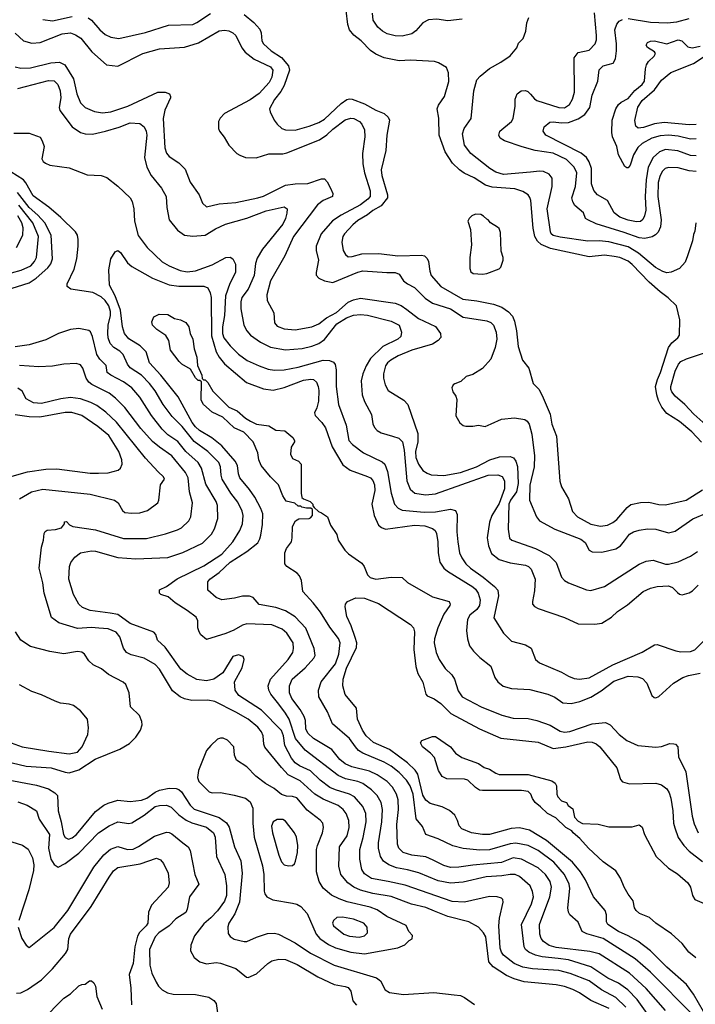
# Model space of a CAD drawing. Extents: x 997028 to 1115134, y 536408 to 618974.
# Tile 456 of 473: x 1073448 to 1078319, y 579540 to 586639. Entities that reach past the tile are written whole.
import ezdxf

# ---------------------------------------------------------------- set-up
doc = ezdxf.new("R2010")
doc.units = 0

msp = doc.modelspace()

# ---------------------------------------------------------------- linework, layer by layer
at = {"layer": '0CON10XD'}
for points in [[(1073615, 586638.8), (1073685, 586631.3), (1073825, 586661.5)], [(1073941.4, 586651.4), (1073965.3, 586635.3), (1074024.4, 586565), (1074065, 586531.5), (1074105, 586513.5), (1074163.6, 586503.6), (1074355, 586546.2), (1074521.3, 586598.7), (1074695, 586604.5), (1074725, 586617.3), (1074823.8, 586683.8)], [(1075065, 586676.9), (1075135, 586617.8), (1075180.2, 586570.2), (1075189.5, 586545), (1075193.5, 586485), (1075206.5, 586465), (1075261.5, 586415), (1075334.8, 586364.8), (1075385.6, 586305), (1075393.5, 586275), (1075355.3, 586165), (1075329.9, 586120.1), (1075285, 586062), (1075249.2, 585995), (1075252.5, 585975), (1075282.9, 585915), (1075304.3, 585885), (1075338, 585855), (1075365, 585843.5), (1075435, 585842.7), (1075535, 585870), (1075605, 585896.7), (1075645, 585920.8), (1075765, 586034.5), (1075806.2, 586063.8), (1075825, 586068.9), (1075845, 586065.6), (1075935, 586032.5), (1076015, 585986.4), (1076075, 585961.1), (1076104.4, 585935), (1076114.4, 585915), (1076094.6, 585805), (1076088.7, 585695), (1076055.2, 585555), (1076060, 585515), (1076100, 585375), (1076099.4, 585355), (1076053.7, 585296.3), (1075995, 585264), (1075955, 585230.8), (1075885, 585190), (1075850.1, 585159.9), (1075788.8, 585095), (1075778.2, 585075), (1075771.5, 585035), (1075779.4, 584975), (1075796, 584945), (1075815, 584929.2), (1075845, 584930.6), (1075915, 584950.4), (1076038, 584952), (1076175, 584936.2), (1076345, 584940), (1076365.4, 584935.4), (1076386.3, 584916.3), (1076395.5, 584895.5), (1076404.4, 584825), (1076415.6, 584795), (1076483.8, 584713.8), (1076642.8, 584622.8), (1076745, 584611.5), (1076865, 584588.5), (1076924.2, 584565), (1076972.1, 584532.1), (1077000.2, 584500.2), (1077014.5, 584465), (1077030.5, 584395), (1077042.6, 584282.6), (1077072.9, 584185), (1077118, 584125), (1077151.2, 584015), (1077193, 583973), (1077223, 583913), (1077273.5, 583795), (1077285, 583722.5), (1077318.6, 583635), (1077342.2, 583312.2), (1077355, 583271.2), (1077405, 583184), (1077433.3, 583093.3), (1077468.6, 583055), (1077565, 583001.8), (1077635, 582986.4)], [(1078363.4, 583593.4), (1078295, 583667.3), (1078205, 583741.1), (1078115, 583798.2), (1078078.2, 583845), (1078053.8, 583893.8), (1078040.9, 583935), (1078032.7, 583995), (1078045.8, 584044.2), (1078068.9, 584095), (1078126.7, 584275), (1078150.5, 584309.5), (1078194.2, 584345), (1078205.6, 584365), (1078206.9, 584475), (1078183.3, 584575), (1078124.2, 584634.2), (1078065.5, 584675.5), (1077987.3, 584747.3), (1077865, 584874.7), (1077835, 584897.6), (1077775, 584923.2), (1077735, 584932.3), (1077665, 584939.8), (1077555, 584928.2), (1077275, 584989.1), (1077208.8, 585018.8), (1077182.4, 585042.4), (1077163.2, 585075), (1077150.7, 585135), (1077133.6, 585335), (1077127.1, 585357.1), (1077113.3, 585375), (1077075, 585400.4), (1077018.2, 585418.2), (1076855, 585430.6), (1076805.7, 585445.7), (1076725, 585499.2), (1076652.3, 585532.3), (1076618.6, 585555), (1076569.4, 585605), (1076516.6, 585686.6), (1076472.9, 585805), (1076468.7, 585928.7), (1076458.1, 585995), (1076468, 586022), (1076510, 586085), (1076542.3, 586192.3), (1076540, 586255), (1076525, 586293.3), (1076467.7, 586327.7), (1076437.7, 586337.7), (1076265, 586346.9), (1076185, 586342.2), (1076075, 586364.4), (1076015, 586390.6), (1075977.2, 586417.2), (1075910.6, 586485), (1075857.2, 586527.2), (1075826.9, 586565), (1075813.1, 586605), (1075801.1, 586705)], [(1076637.4, 586642.6), (1076535, 586630), (1076455, 586642.5), (1076395, 586637.1), (1076355, 586616.9), (1076305, 586557.5), (1076275, 586537.1), (1076205, 586520.4), (1076155, 586521.8), (1076097.1, 586537.1), (1076063.1, 586555), (1076030.6, 586585), (1075997.5, 586635), (1075992.1, 586685)], [(1078322.5, 585175), (1078316.7, 585115), (1078305, 585090), (1078300, 585045), (1078263.5, 584935), (1078245, 584890.8), (1078205, 584845.6), (1078145, 584817.9), (1078115, 584813.1), (1078085, 584822.3), (1078031.9, 584851.9), (1077910.4, 584955), (1077835, 584999.8), (1077695, 585037.5), (1077625, 585045.3), (1077545, 585042.5), (1077345, 585069.7), (1077295, 585082.5), (1077280.9, 585095), (1077275, 585110), (1077251.9, 585275), (1077287.5, 585435), (1077287.1, 585495), (1077265, 585526), (1077224.4, 585544.4), (1077195, 585547.5), (1077131.8, 585538.2), (1076935, 585521.6), (1076879.7, 585539.7), (1076837.8, 585565), (1076700.4, 585675), (1076655.5, 585735), (1076640.4, 585815), (1076651.5, 585855), (1076703.1, 585925), (1076721.5, 586125), (1076745, 586205.8), (1076767.6, 586232.4), (1076835, 586285.6), (1076917.8, 586332.2), (1076985, 586378.8), (1077032.5, 586435), (1077045, 586470), (1077077, 586503), (1077096.2, 586555), (1077103.8, 586615), (1077120, 586655)], [(1078326.1, 585543.9), (1078275, 585548), (1078195, 585570.3), (1078125, 585574), (1078102.2, 585565), (1078081.2, 585545), (1078062.9, 585507.1), (1078051.8, 585465), (1078048.8, 585365), (1078073.2, 585195), (1078068.2, 585145), (1078052.4, 585107.6), (1078033, 585087), (1078007.5, 585072.5), (1077955, 585060.9), (1077915, 585066.4), (1077806.1, 585103.9), (1077605, 585165.6), (1077543.3, 585195), (1077526.4, 585206.4), (1077512.5, 585245), (1077449.7, 585299.7), (1077435.4, 585325.4), (1077430, 585355), (1077455.3, 585435), (1077464, 585535), (1077446.7, 585575), (1077389.9, 585629.9), (1077295, 585675.2), (1077165, 585695.9), (1077071.4, 585721.4), (1076944.5, 585764.5), (1076911.4, 585785), (1076903.1, 585805), (1076909.4, 585835), (1076994.2, 585905), (1077006.9, 585925), (1077020, 586015), (1077020, 586065), (1077034, 586105), (1077063.4, 586126.6), (1077095, 586129.2), (1077111.7, 586121.7), (1077131.1, 586101.1), (1077158.8, 586068.8), (1077176.9, 586056.9), (1077336.2, 586005), (1077376.2, 586003.8), (1077413.1, 586026.9), (1077434.7, 586065.3), (1077446.9, 586115), (1077446.4, 586363.6), (1077475, 586402.9), (1077555, 586417.8), (1077597.3, 586465), (1077606, 586494), (1077606, 586524), (1077591.3, 586688.7)], [(1078325, 585655.9), (1078285, 585660.3), (1078193.7, 585693.6), (1078105, 585702.5), (1078061.4, 585685), (1078015.5, 585645), (1077978.8, 585575), (1077964.4, 585485), (1077958.4, 585365), (1077961.4, 585265), (1077954, 585225), (1077941.4, 585198.6), (1077925, 585183.6), (1077895, 585180.8), (1077835, 585192.2), (1077775, 585215.3), (1077735, 585247.1), (1077685, 585334.6), (1077615, 585375.6), (1077586.7, 585406.7), (1077570.4, 585455), (1077571.3, 585565), (1077554.7, 585614.7), (1077535.3, 585645.3), (1077497, 585677), (1077242.5, 585805), (1077221.4, 585835), (1077230, 585865), (1077271.4, 585898.6), (1077295, 585903.3), (1077355, 585894.6), (1077405, 585898.5), (1077475, 585924.6), (1077521.8, 585955), (1077559.2, 586005), (1077574.6, 586095), (1077615.7, 586195.7), (1077625, 586278), (1077655, 586305.5), (1077725.8, 586324.2), (1077744.4, 586355.6), (1077750.9, 586415), (1077752.1, 586465), (1077738.8, 586565), (1077753.1, 586606.9), (1077771.1, 586628.9), (1077795, 586640.4)], [(1077835, 586647.4), (1077995, 586620.7), (1078116.9, 586616.9), (1078185, 586624), (1078275, 586647.7)], [(1073415, 586540.8), (1073475.4, 586485.4), (1073535, 586470.5), (1073595, 586473.8), (1073755, 586536.6), (1073815, 586543.2), (1073850.4, 586530.4), (1073888.5, 586505), (1073967.1, 586407.1), (1074073.6, 586313.6), (1074155, 586304.2), (1074335, 586393.8), (1074455, 586428.7), (1074635, 586440), (1074737.6, 586472.4), (1074885, 586558.5), (1074925, 586563.1), (1074955, 586557.9), (1074984.7, 586544.7), (1075005, 586524.4), (1075048.7, 586435), (1075073.9, 586403.9), (1075138.1, 586355), (1075255, 586298.4), (1075272.7, 586275), (1075266.7, 586225), (1075246.8, 586185), (1075175, 586107.5), (1075109.6, 586060.4), (1074925, 585962), (1074892.1, 585927.9), (1074881.2, 585905), (1074880, 585855), (1074887.5, 585835), (1074922.3, 585792.3), (1074955, 585733.3), (1075013.3, 585675), (1075035, 585662), (1075075, 585645.8), (1075151.7, 585641.7), (1075245, 585670.5), (1075345, 585672.3), (1075375, 585678.5), (1075608.3, 585771.7), (1075662.1, 585807.9), (1075705, 585849.1), (1075795, 585917.3), (1075835, 585928.4), (1075856, 585925), (1075898.6, 585905), (1075915, 585886), (1075932.9, 585845), (1075935.4, 585795), (1075920.5, 585675), (1075921.1, 585598.9), (1075932.9, 585535), (1075974.5, 585405.5), (1075974.6, 585365), (1075958.2, 585345), (1075905, 585304.7), (1075765, 585228.7), (1075702.3, 585187.7), (1075621.5, 585095), (1075584.4, 585005), (1075584.5, 584974.5), (1075601.4, 584905), (1075584.2, 584815), (1075585.9, 584795.9), (1075605.7, 584775.7), (1075645, 584755.8), (1075705, 584743.3), (1075885, 584817.5), (1075922.8, 584827.2), (1076095, 584815.4), (1076155, 584816.9), (1076185, 584804.4), (1076214.4, 584755), (1076243.7, 584733.7), (1076295, 584706.9), (1076370.9, 584630.9), (1076424.8, 584594.8), (1076555, 584552.8), (1076645, 584494.1), (1076815, 584468.4), (1076845, 584454.6), (1076863.8, 584435), (1076882.5, 584385), (1076887.5, 584335), (1076876.9, 584275), (1076845, 584192), (1076785, 584124.2), (1076715, 584080), (1076667.5, 584065), (1076629.2, 584030.8), (1076585, 584013.3), (1076572.5, 584005), (1076563.3, 583985), (1076570, 583955), (1076593.3, 583925), (1076599.5, 583899.5), (1076592.1, 583782.1), (1076621.7, 583731.7), (1076645, 583712.5), (1076665, 583707.5), (1076715, 583707.5), (1076755, 583716.2), (1076805, 583706), (1076847.5, 583725), (1076922.1, 583757.9), (1077015, 583769.1), (1077090, 583755), (1077106.7, 583745), (1077122.2, 583722.2), (1077140.5, 583650.5), (1077160.3, 583495), (1077156.1, 583415), (1077127.2, 583282.8), (1077124.4, 583174.4), (1077174.4, 583055), (1077195.4, 583025.4), (1077306.4, 582966.4), (1077492.7, 582892.7), (1077525, 582868.6), (1077554.6, 582814.6), (1077575, 582800.8), (1077645, 582799.4), (1077745, 582824.7), (1077779.6, 582845), (1077808.1, 582881.9), (1077845, 582929.5), (1077873.4, 582946.6), (1077915, 582958.8), (1077975, 582966.9), (1078035, 582966.2), (1078125, 582938.1), (1078175, 582950.8), (1078301.1, 583038.9), (1078405, 583082)], [(1078325, 585779.4), (1078285, 585778.1), (1078195, 585799.5), (1078125, 585807), (1078065, 585801), (1078006.2, 585783.8), (1077936.4, 585745), (1077903.9, 585716.1), (1077874.6, 585665), (1077849.1, 585590.9), (1077835, 585571.2), (1077825, 585570), (1077810.6, 585580.6), (1077765.8, 585665), (1077753.3, 585725), (1077722.2, 585795), (1077716.9, 585825), (1077720.6, 585915), (1077745.6, 585995), (1077765, 586027.5), (1077785.4, 586044.6), (1077835, 586070), (1077882.1, 586127.9), (1077935, 586171.4), (1077952.8, 586195), (1077959.6, 586285), (1077967.2, 586312.8), (1077982.7, 586337.3), (1078023.3, 586375), (1078032.5, 586395), (1078026.1, 586406.1), (1077975, 586437.5), (1077963.8, 586455), (1077973.3, 586475), (1077995, 586484), (1078025, 586485.6), (1078115, 586465.7), (1078195, 586493.1), (1078221.4, 586485), (1078264.1, 586444.1), (1078296, 586436), (1078355, 586446.8)], [(1078325, 585883.8), (1078275, 585881.2), (1078095, 585896.2), (1078025, 585886.8), (1077945, 585861.4), (1077907.2, 585857.2), (1077890.4, 585870.4), (1077882.1, 585912.1), (1077905, 586008.1), (1077935.5, 586055), (1078025, 586131.9), (1078075, 586203.1), (1078141.7, 586258.3), (1078305, 586322.9), (1078405, 586388.3)], [(1073415, 586298.5), (1073455, 586288.9), (1073525, 586290.4), (1073673.3, 586326.7), (1073735, 586332.5), (1073772.7, 586312.7), (1073835, 586211.2), (1073858.9, 586105), (1073885, 586039.2), (1073919.2, 586005), (1073986.5, 585976.5), (1074045, 585967.3), (1074105, 585973.5), (1074228, 586015), (1074442.5, 586115), (1074495.9, 586115.9), (1074527.5, 586105), (1074535.9, 586085.9), (1074533.8, 586075), (1074493.5, 585986.5), (1074481.3, 585925), (1074493.8, 585713.8), (1074506.6, 585676.6), (1074525, 585651.4), (1074595.5, 585605.5), (1074640.2, 585560.2), (1074677.8, 585467.8), (1074741.1, 585375), (1074764.6, 585314.6), (1074795, 585290), (1074885, 585310), (1075005, 585321.5), (1075165, 585353.1), (1075205, 585366.1), (1075365, 585444.6), (1075434.6, 585455.4), (1075525, 585456.9), (1075625, 585492), (1075645, 585491.2), (1075665, 585470), (1075688, 585425), (1075706.2, 585385), (1075703.3, 585365), (1075635, 585335.6), (1075595, 585304.4), (1075423.1, 585075), (1075358.9, 584935), (1075255.7, 584755.7), (1075229.6, 584655), (1075232.5, 584615), (1075279.2, 584525), (1075285, 584452.5), (1075305, 584430), (1075355, 584410.4), (1075435, 584402.5), (1075555, 584423.1), (1075605, 584445.5), (1075660.5, 584489.5), (1075732.2, 584527.8), (1075815, 584602.8), (1075855, 584619.6), (1075905, 584630.5), (1076155, 584593.8), (1076198.9, 584578.9), (1076239.9, 584549.9), (1076324.3, 584485), (1076445, 584426), (1076482.5, 584375), (1076485, 584347.5), (1076465.5, 584324.5), (1076425, 584298.1), (1076275, 584256), (1076177.1, 584215), (1076123.3, 584185), (1076099.5, 584165), (1076085, 584142), (1076070, 584085), (1076071.2, 584055), (1076082.5, 584005), (1076105, 583965.8), (1076218, 583895), (1076247.5, 583865), (1076317.9, 583655), (1076318.8, 583595), (1076300.7, 583525), (1076305, 583481.2), (1076323.8, 583435), (1076355, 583388.1), (1076385, 583368.5), (1076415, 583358.2), (1076505, 583353.2), (1076625, 583374.2), (1076741.1, 583415), (1076837.5, 583465), (1076906.9, 583486.9), (1076985, 583488.8), (1077009.1, 583479.1), (1077026.2, 583456.2), (1077037.4, 583417.4), (1077042.4, 583295), (1077030.8, 583235), (1076985.6, 583175), (1076974.8, 583145), (1076969.3, 582965), (1076980.6, 582900.6), (1076996.2, 582885), (1077166.6, 582826.6), (1077264.7, 582774.7), (1077316.2, 582726.2), (1077355, 582620)], [(1073435, 586142.5), (1073655, 586200), (1073695, 586196.8), (1073721.4, 586171.4), (1073740.2, 586125), (1073743.7, 586075), (1073731.5, 586005), (1073736.2, 585985), (1073826.2, 585866.2), (1073885, 585825.7), (1073920, 585815), (1073973.2, 585813.2), (1074066.2, 585835), (1074165, 585863.3), (1074245, 585895.9), (1074315, 585889.5), (1074344.4, 585865), (1074359.1, 585835), (1074364.6, 585805), (1074346.9, 585645), (1074363.8, 585575), (1074395.5, 585515), (1074469.2, 585425), (1074502.9, 585365), (1074507.5, 585285), (1074524.2, 585195), (1074585, 585121.4), (1074635, 585085.6), (1074695, 585077.5), (1074785, 585084.2), (1074858.6, 585131.4), (1074932, 585165), (1075085, 585208.4), (1075225, 585261.6), (1075355, 585290), (1075375.4, 585275.4), (1075375, 585242.5), (1075365.4, 585205), (1075345.4, 585165), (1075198.5, 584985), (1075159.8, 584920.2), (1075148.5, 584881.5), (1075139.2, 584795), (1075094.3, 584695.7), (1075050.5, 584635), (1075042.5, 584605), (1075043.3, 584555), (1075063.9, 584435), (1075085.6, 584395), (1075112.5, 584365), (1075185, 584312.7), (1075255, 584276.9), (1075365, 584257.7), (1075485, 584268.7), (1075555, 584285.3), (1075605.7, 584304.3), (1075645, 584332.5), (1075734.7, 584445), (1075805, 584490.2), (1075855, 584508.4), (1075905, 584514.1), (1075955, 584507.8), (1076126, 584465), (1076182.9, 584435), (1076201.5, 584385), (1076196.7, 584355), (1076173.6, 584336.4), (1076065, 584283.2), (1075977.3, 584195), (1075945.9, 584144.1), (1075921.8, 584085), (1075910.5, 584035), (1075916.7, 583935), (1075933.1, 583885), (1075983.2, 583793.2), (1075994.6, 583724.6), (1076005, 583698), (1076025, 583677.1), (1076055, 583659.4), (1076136.2, 583636.2), (1076181.7, 583621.7), (1076206.7, 583595), (1076219.8, 583535), (1076238.6, 583315), (1076263.9, 583253.9), (1076296, 583226), (1076373.4, 583213.4), (1076445, 583219.4), (1076825, 583354.7), (1076895, 583357.7), (1076926.5, 583345), (1076943.3, 583313.3), (1076943.5, 583255), (1076905, 583150), (1076852.5, 583065), (1076834.6, 583015.4), (1076818, 582902), (1076827.1, 582845), (1076850.8, 582790.8), (1076905, 582747.5), (1076985, 582722.3), (1077095, 582705.4), (1077116.9, 582695), (1077136.2, 582676.2), (1077163.3, 582605), (1077159.5, 582520.5), (1077144.1, 582444.1), (1077146.2, 582425), (1077158.8, 582408.8), (1077185, 582392.9), (1077375, 582328.6), (1077475, 582282.9), (1077595, 582280), (1077645, 582287.5), (1077715, 582330), (1077758.9, 582371.1), (1077829.8, 582420.2), (1077944.3, 582515), (1077995, 582540.9), (1078045, 582552.8), (1078125, 582556.1), (1078154.1, 582544.1), (1078189.6, 582509.6), (1078205, 582497.1), (1078225, 582492.9), (1078274.4, 582505.6), (1078299.5, 582520.5), (1078339.1, 582560.9)], [(1073405, 585820.8), (1073515, 585820), (1073595, 585791.2), (1073610.8, 585765), (1073622.9, 585725), (1073608, 585635), (1073617.3, 585617.3), (1073634.3, 585604.3), (1073665, 585590.8), (1073805, 585570), (1073935, 585521.2), (1074035, 585516.2), (1074075, 585501.2), (1074155, 585438), (1074245, 585353.8), (1074258, 585328), (1074270, 585275), (1074274.6, 585185), (1074301.9, 585081.9), (1074365.7, 584995), (1074475, 584893.6), (1074525, 584862.9), (1074605, 584830.8), (1074655, 584820.7), (1074715, 584826.8), (1074835, 584871.2), (1074935, 584923.1), (1074965, 584927.5), (1074985, 584914), (1075003.5, 584875), (1075003.6, 584815), (1074962.3, 584737.7), (1074931.4, 584648.6), (1074923.3, 584505), (1074909.7, 584425), (1074910, 584375), (1074919.6, 584345), (1074965, 584286.5), (1075025, 584227.9), (1075088.6, 584181.4), (1075175, 584142), (1075240.1, 584120.1), (1075285, 584112.5), (1075355, 584114.7), (1075455, 584133.8), (1075635, 584183.9), (1075681.5, 584181.5), (1075710.6, 584170.6), (1075722.2, 584152.2), (1075730.5, 584115), (1075729.6, 583995), (1075746.9, 583865), (1075801.8, 583715), (1075821.5, 583605), (1075846.9, 583575), (1075927.1, 583515), (1076061.2, 583451.2), (1076080.8, 583435), (1076100.9, 583380.9), (1076126.8, 583225), (1076150, 583145), (1076175.8, 583115.7), (1076205, 583101.3), (1076365, 583086.9), (1076445, 583090.4), (1076555, 583108.5), (1076588.9, 583098.9), (1076601.2, 583071.2), (1076599.6, 582945), (1076606.6, 582875), (1076619.2, 582795), (1076635, 582757.5), (1076665, 582715.6), (1076697.5, 582685), (1076788.9, 582618.9), (1076871.1, 582551.1), (1076894.2, 582525), (1076900, 582485), (1076867.1, 582325), (1076936.9, 582215), (1076995, 582156.9), (1077095, 582130.8), (1077136.8, 582106.8), (1077166.8, 582026.8), (1077195, 582000.8), (1077354.5, 581934.5), (1077405, 581904.4), (1077445, 581889.1), (1077485, 581882.9), (1077555, 581894.7), (1077725, 581986.2), (1077935, 582078.1), (1078025, 582132), (1078045, 582134), (1078177.6, 582087.6), (1078215, 582080), (1078285, 582083.1), (1078315, 582094.4), (1078446.6, 582223.4)], [(1077330.5, 579870.5), (1077215, 579883), (1077165.8, 579895), (1077119.4, 579915), (1077095.6, 579935), (1077084, 579954), (1077066.9, 580115), (1077138.7, 580265), (1077151.3, 580315), (1077145, 580353.8), (1077127.3, 580395), (1077051.1, 580461.1), (1077020, 580475), (1076985, 580476.6), (1076925, 580465.8), (1076811.5, 580458.5), (1076645, 580419.4), (1076555, 580412.8), (1076465, 580430), (1076325, 580488.4), (1076245, 580508.1), (1076163.7, 580523.7), (1076108.6, 580545), (1076070.7, 580570.7), (1076048.2, 580605), (1076035.4, 580664.6), (1076034.1, 580705), (1076059.2, 580855), (1076064.7, 580945), (1076053.5, 580993.5), (1076026.3, 581046.3), (1075985, 581086), (1075922.3, 581132.3), (1075885, 581147.1), (1075796, 581166), (1075745, 581188.7), (1075505, 581372.1), (1075437.1, 581455), (1075390.5, 581595), (1075365, 581639.1), (1075315, 581704.5), (1075257.5, 581775), (1075243.3, 581805), (1075239.4, 581835), (1075255.6, 581885), (1075384.5, 582025), (1075416.4, 582075), (1075422.1, 582105), (1075418.5, 582145), (1075374.5, 582215), (1075340.8, 582245), (1075265, 582274.6), (1075085, 582282.8), (1075055, 582274), (1074992.6, 582237.4), (1074935, 582213.8), (1074795, 582170), (1074754.5, 582204.5), (1074740.8, 582225), (1074732.9, 582255), (1074731.4, 582305), (1074719.8, 582329.8), (1074655, 582380), (1074568, 582435), (1074517.3, 582477.3), (1074465, 582493.3), (1074456.7, 582505), (1074455, 582527.5), (1074507.3, 582552.7), (1074582.3, 582607.7), (1074775, 582702.2), (1074904.1, 582785.9), (1074984.6, 582875), (1075034.5, 582955), (1075053.3, 583005), (1075059.1, 583065), (1075051.8, 583095), (1075021.2, 583161.2), (1074970.7, 583225), (1074908.2, 583325), (1074899.4, 583355), (1074894.7, 583415), (1074883.3, 583445), (1074805, 583525.3), (1074705, 583597.1), (1074618.2, 583705), (1074546.6, 583776.6), (1074482.2, 583865), (1074425, 583962.5), (1074384.7, 584015), (1074324.8, 584074.8), (1074245, 584128.8), (1074225.7, 584155), (1074193.4, 584225), (1074168.8, 584248.8), (1074126.1, 584276.1), (1074100.8, 584305), (1074084.8, 584344.8), (1074082.1, 584375), (1074085.3, 584435), (1074101.2, 584505), (1074101.8, 584535), (1074090.6, 584575), (1074065, 584613.8), (1074035, 584639.3), (1073975, 584671.1), (1073815.8, 584695.8), (1073788.8, 584715), (1073790, 584735), (1073839.3, 584840.7), (1073858.5, 584915), (1073870, 585005), (1073870, 585055), (1073864.6, 585084.6), (1073849.1, 585109.1), (1073745, 585212.2), (1073658.1, 585288.1), (1073545, 585368.1), (1073492.9, 585462.9), (1073474.7, 585484.7), (1073245, 585627.1)], [(1073185, 584639.2), (1073515, 584742.4), (1073565.5, 584774.5), (1073650.7, 584849.3), (1073671.5, 584878.5), (1073684.1, 584915), (1073674.3, 585085), (1073627.9, 585175), (1073579.2, 585229.2), (1073515, 585283.5), (1073432.3, 585392.3)], [(1073318.1, 584795), (1073458.1, 584831.9), (1073527.7, 584865), (1073555, 584894.5), (1073569.4, 584925), (1073584.3, 585075), (1073541.2, 585175), (1073441.5, 585301.5)], [(1076785, 584804.4), (1076815, 584809.2), (1076905, 584842.5), (1076917.5, 584855), (1076933.8, 584905), (1076934, 584925), (1076920.5, 584970.5), (1076913.8, 585105), (1076905, 585132.5), (1076893.9, 585143.9), (1076843.6, 585173.6), (1076826.4, 585196.4), (1076815, 585200), (1076793, 585223), (1076773, 585233), (1076735, 585236.2), (1076707.5, 585225), (1076687.5, 585205), (1076680, 585185), (1076698.8, 585125), (1076705.8, 585015), (1076694.3, 584925), (1076694.3, 584844.3), (1076701.7, 584821.7), (1076718.3, 584808.3), (1076785, 584804.4)], [(1073424.6, 584995), (1073470.4, 585085), (1073472.7, 585137.3), (1073463.7, 585175), (1073433.6, 585225)], [(1078104.6, 579495), (1077964.8, 579654.8), (1077845, 579765.3), (1077625, 579902.5), (1077559.6, 579919.6), (1077315, 579948.2), (1077264.8, 579964.8), (1077225, 579993.1), (1077208.2, 580015), (1077197.3, 580045), (1077196.7, 580115), (1077271.4, 580315), (1077282.7, 580385), (1077272.3, 580425), (1077240, 580475), (1077185, 580522.5), (1077065.6, 580585.6), (1077005, 580596.4), (1076922.3, 580562.3), (1076716.2, 580543.8), (1076615, 580527.6), (1076555, 580527.1), (1076505, 580539.6), (1076430.1, 580580.1), (1076375, 580601.8), (1076274.7, 580614.7), (1076212.5, 580635), (1076182.5, 580665), (1076170.9, 580695), (1076166.5, 580835), (1076178.4, 580945), (1076175.9, 581015), (1076165.3, 581055), (1076136.2, 581105), (1076098.5, 581145), (1076024.8, 581194.8), (1075969.4, 581219.4), (1075841.9, 581251.9), (1075795, 581272.9), (1075755.4, 581305), (1075697.8, 581377.8), (1075565.5, 581455), (1075525, 581493.6), (1075510.9, 581525), (1075507.3, 581585), (1075498.7, 581615), (1075470, 581665), (1075409.5, 581745), (1075393.8, 581785), (1075393.7, 581835), (1075411.8, 581885), (1075507.1, 581965), (1075569.5, 582035), (1075578.5, 582055), (1075571.1, 582105), (1075511.5, 582251.5), (1075435, 582334.5), (1075365, 582377.5), (1075295, 582400.9), (1075175, 582423.1), (1075131.5, 582471.5), (1075105, 582482.9), (1075055, 582482.7), (1074997.2, 582467.2), (1074906.3, 582456.3), (1074865, 582471.5), (1074804.3, 582525), (1074803.1, 582585), (1074817.8, 582605), (1074885, 582651.8), (1074965, 582726.3), (1075086.2, 582803.8), (1075163.6, 582866.4), (1075180, 582895), (1075186.9, 582923.1), (1075198.1, 582998.1), (1075199.6, 583075), (1075186.2, 583115), (1075142.7, 583195), (1075105, 583250.9), (1075035.4, 583335), (1075025.4, 583365), (1075018.5, 583425), (1075002.3, 583455), (1074905, 583566.8), (1074833.6, 583623.6), (1074745, 583677.8), (1074715, 583702.7), (1074690.5, 583735), (1074589.1, 583919.1), (1074464.8, 584074.8), (1074382.5, 584165), (1074360.6, 584245), (1074316.9, 584286.9), (1074235, 584336.9), (1074202.3, 584375), (1074189.3, 584425), (1074175.4, 584545), (1074137, 584647), (1074094.1, 584725), (1074089.5, 584835), (1074104.6, 584915.4), (1074135, 584964), (1074155, 584974.3), (1074175, 584960), (1074225.9, 584885.9), (1074255, 584858.9)], [(1074255, 584858.9), (1074405, 584774.6), (1074525, 584726.1), (1074595, 584717.3), (1074775, 584716.2), (1074805, 584704.2), (1074820.3, 584670.3), (1074827.6, 584635), (1074830.4, 584360.4), (1074864.8, 584244.8), (1074885, 584205.5), (1074925, 584156.2), (1075083.7, 584023.7), (1075205, 583978.2), (1075275, 583967.9), (1075355, 583986.7), (1075495, 584038.8), (1075547.3, 584047.3), (1075565, 584043.6), (1075588.2, 584025), (1075600.7, 583995), (1075604.7, 583965), (1075601.3, 583888.7), (1075590.2, 583839.8), (1075574.3, 583805), (1075577.5, 583785), (1075625.6, 583735), (1075652.9, 583695), (1075700, 583560), (1075778.5, 583428.5), (1075829.7, 583389.7), (1075955.8, 583345.8), (1075976.9, 583335), (1075995, 583315.7), (1076005.3, 583285), (1076008.1, 583245), (1075986.4, 583145), (1076004.4, 583065), (1076034.2, 582995), (1076056.3, 582976.3), (1076085, 582965.6), (1076295, 582993.6), (1076368.2, 582988.2), (1076425, 582970.4), (1076444.4, 582955), (1076452.7, 582935), (1076463.8, 582875), (1076465.4, 582795.4), (1076478, 582728), (1076505.7, 582685), (1076532.4, 582662.4), (1076715, 582550.6), (1076735, 582533.9), (1076754.2, 582505), (1076768.4, 582455), (1076764.2, 582415), (1076743.9, 582386.1), (1076692.9, 582345), (1076676.4, 582315), (1076670.5, 582235), (1076675.4, 582175.4), (1076691.9, 582125), (1076719.2, 582085), (1076765, 582039.2), (1076845, 581977.5), (1076874.2, 581895), (1076896, 581865), (1076934.4, 581834.4), (1076995, 581815.7), (1077125, 581808.5), (1077255, 581775.5), (1077305.8, 581755), (1077365, 581712.2), (1077425, 581708.9), (1077486, 581724), (1077565, 581753.6), (1077639.4, 581800.6), (1077730.8, 581869.2), (1077835, 581905.9), (1077905, 581901.3), (1077938.3, 581888.2), (1077968.5, 581855), (1078005, 581766.7), (1078021.7, 581751.7), (1078035, 581748.8), (1078055, 581758.8), (1078162, 581855), (1078230, 581895), (1078270.3, 581909.7), (1078355, 581926.2)], [(1074435.6, 584405.6), (1074406.2, 584435), (1074399.3, 584460.7), (1074415, 584496.7), (1074453.9, 584516.1), (1074515, 584513.3), (1074564.2, 584484.2), (1074607.5, 584475), (1074645.6, 584455.6), (1074666, 584425), (1074676.7, 584375), (1074696, 584335), (1074705.8, 584265.8), (1074725.7, 584205), (1074730.8, 584145), (1074760, 584075), (1074762.5, 584052.5), (1074772.5, 584042.5), (1074785, 584042.5), (1074805, 584022.5), (1074840.5, 583960.5), (1074955.9, 583845.9), (1075015, 583819.2), (1075075, 583766.7), (1075113, 583743), (1075155, 583721.2), (1075245, 583710), (1075295, 583680), (1075360, 583675), (1075415.9, 583625.9), (1075430, 583605), (1075430, 583595), (1075404.2, 583555.8), (1075400, 583505), (1075414.1, 583474.1), (1075457.5, 583455), (1075477.5, 583435), (1075476.7, 583225), (1075483, 583193), (1075493, 583183), (1075542.5, 583165), (1075562.5, 583145), (1075562.5, 583132.5), (1075571.7, 583121.7), (1075601.7, 583091.7), (1075625, 583082.5), (1075666.7, 583055), (1075687.5, 582995), (1075735, 582927.5), (1075744, 582885), (1075792, 582815), (1075817.6, 582787.6), (1075915, 582720.8), (1075932.2, 582695), (1075955, 582636), (1075975, 582616.7), (1076015, 582603.8), (1076125, 582620), (1076205, 582616), (1076245, 582580), (1076425, 582477.8), (1076544, 582444), (1076551.2, 582425), (1076548, 582415), (1076506.6, 582353.4), (1076462.1, 582255), (1076439.2, 582175), (1076436.9, 582145), (1076450.8, 582075), (1076472.7, 582025), (1076515, 581961.1), (1076564.7, 581914.7), (1076583.8, 581885), (1076608.7, 581798.7), (1076637.7, 581757.7), (1076774.1, 581684.1), (1076925, 581623.8), (1077005, 581602.9), (1077115, 581600), (1077176.2, 581586.2), (1077271.9, 581551.9), (1077345, 581508.2), (1077375, 581500.7), (1077415, 581505.4), (1077575, 581562.9), (1077672.1, 581572.1), (1077705.4, 581555.4), (1077770, 581485), (1077825, 581442.2), (1077905, 581405.5), (1078035, 581393.6), (1078075, 581399.4), (1078135, 581420), (1078165, 581418.8), (1078177.5, 581415), (1078193.3, 581395), (1078198.8, 581325), (1078251.4, 581215), (1078297.3, 580895), (1078311.5, 580841.5), (1078339.3, 580775)], [(1074099.8, 582360.2), (1073955, 582378.5), (1073901.5, 582401.5), (1073873.5, 582425), (1073835.6, 582495), (1073802.2, 582605), (1073805.6, 582695), (1073817.1, 582725), (1073845, 582762.5), (1073885, 582794.3), (1073965, 582808.5), (1073995, 582806.4), (1074155, 582760.4), (1074285, 582751.5), (1074515, 582762.1), (1074625, 582797.3), (1074765, 582863.5), (1074831.2, 582928.8), (1074852.6, 582967.4), (1074877.4, 583042.6), (1074875, 583136.7), (1074864.5, 583165), (1074790.7, 583290.7), (1074757.8, 583405), (1074733.9, 583445), (1074644.8, 583524.8), (1074588.5, 583598.5), (1074515.6, 583645.6), (1074475.6, 583685.6), (1074396.8, 583785), (1074315, 583916.7), (1074255, 583984.5), (1074195, 584027.7), (1074104, 584075), (1074078.8, 584095), (1074071.2, 584145), (1074025, 584190.6), (1074003.9, 584225), (1073973.3, 584353.3), (1073957.8, 584387.8), (1073945, 584397.5), (1073875, 584412.5), (1073815, 584404.3), (1073726.7, 584375), (1073635, 584331.1), (1073515, 584295.5), (1073415, 584280.4)], [(1078305, 579457.8), (1077995, 579770.4), (1077885, 579868.7), (1077655, 580014.1), (1077536.8, 580046.8), (1077504, 580065), (1077475, 580132), (1077415, 580184), (1077404.2, 580205), (1077400.6, 580235), (1077414.6, 580375), (1077408.7, 580405), (1077377.1, 580475), (1077300, 580565), (1077185, 580648.6), (1077114.2, 580685), (1077025, 580700.7), (1076985, 580697.6), (1076835, 580652.5), (1076765, 580651.8), (1076645, 580663.1), (1076571.3, 580681.3), (1076465, 580733.8), (1076375, 580764.3), (1076350.9, 580820.9), (1076307.5, 580877.5), (1076285, 581054.2), (1076263.6, 581115), (1076235.8, 581155.8), (1076185, 581210.7), (1076126.1, 581256.1), (1076075, 581286.2), (1075921.2, 581351.2), (1075890.6, 581370.6), (1075868.9, 581395), (1075824.6, 581455), (1075702.4, 581562.4), (1075668.1, 581648.1), (1075605.5, 581755.5), (1075601.4, 581805), (1075621.9, 581865), (1075725, 581995.6), (1075749.8, 582065), (1075759.6, 582145), (1075747.3, 582177.3), (1075685, 582259.4), (1075617.7, 582367.7), (1075564.7, 582434.7), (1075488.6, 582515), (1075478.6, 582595), (1075465, 582628.8), (1075447.2, 582647.2), (1075375, 582696.2), (1075360, 582715), (1075360, 582795), (1075372, 582825), (1075407.1, 582875), (1075412.7, 582902.7), (1075415.8, 582984.2), (1075436.7, 583025), (1075460.7, 583039.3), (1075535, 583042.5), (1075545, 583047.5), (1075560, 583065), (1075558.3, 583108.3), (1075547.5, 583117.5), (1075515, 583117.5), (1075483, 583123), (1075475, 583130), (1075455, 583130), (1075431.7, 583151.7), (1075368.3, 583168.3), (1075345, 583206.7), (1075314.1, 583284.1), (1075255, 583343.3), (1075188, 583425), (1075172.5, 583465), (1075165.8, 583515.8), (1075131.2, 583595), (1075063.3, 583665), (1074995, 583696.7), (1074911.7, 583771.7), (1074835, 583808.8), (1074774, 583865), (1074756.2, 583895), (1074757.5, 584027.5), (1074747.5, 584037.5), (1074735, 584037.5), (1074715, 584057.5), (1074679.5, 584119.5), (1074615.9, 584155.9), (1074596.7, 584175), (1074536, 584255), (1074522, 584325), (1074500.8, 584360.8), (1074435.6, 584405.6)], [(1078395, 583716.4), (1078308.2, 583795), (1078244.4, 583865), (1078175, 583924.5), (1078150.4, 583955), (1078142.5, 583975), (1078142.8, 583995), (1078174.1, 584105), (1078196.8, 584155), (1078215, 584174.5), (1078255, 584193.5), (1078385, 584235.6)], [(1077699, 579509), (1077565, 579567.5), (1077485, 579622.7), (1077435, 579646.5), (1077375, 579667.6), (1077315, 579679.7), (1077085, 579702.4), (1077012.4, 579722.4), (1076957.9, 579747.9), (1076860.7, 579810.7), (1076830, 579845), (1076809.1, 580025), (1076793.1, 580055), (1076755.3, 580095.3), (1076685, 580133.6), (1076535, 580171.8), (1076438.9, 580211.1), (1076375, 580238.4), (1076272.3, 580262.3), (1076126.1, 580316.1), (1075995, 580338.6), (1075905, 580363.6), (1075856.9, 580385), (1075814.8, 580414.8), (1075763.6, 580475), (1075749.5, 580535), (1075754.6, 580675), (1075808.2, 580755), (1075822.7, 580815), (1075822, 580865), (1075801.1, 580915), (1075779.6, 580945), (1075745, 580972.8), (1075635, 581019.4), (1075575, 581055.3), (1075469.8, 581149.8), (1075383.7, 581193.7), (1075335, 581246.2), (1075215, 581394.3), (1075207.7, 581415), (1075203.9, 581475), (1075192.3, 581505), (1075165, 581537.9), (1075095.5, 581595), (1075006.8, 581646.8), (1074855, 581721.8), (1074805, 581732.9), (1074688.9, 581728.9), (1074635, 581741.5), (1074605.4, 581755.4), (1074548.8, 581798.8), (1074454.6, 581955), (1074425, 581990.5), (1074346, 582035), (1074250.4, 582060.4), (1074217.1, 582077.1), (1074196.8, 582106.8), (1074169.1, 582189.1), (1074143.1, 582223.1), (1074086.2, 582246.2), (1074017.3, 582252.7), (1073965, 582255.8), (1073865, 582249.2), (1073729.8, 582289.8), (1073677.9, 582327.9), (1073623.5, 582505), (1073615, 582577.5), (1073586.9, 582685), (1073604.6, 582835.4), (1073619.2, 582885), (1073624, 582935), (1073631.7, 582948.3), (1073645, 582957.5), (1073705, 582963.3), (1073750, 582975), (1073770, 583005), (1073771.7, 583018.3), (1073785, 583020), (1073807, 582997), (1073830, 582985), (1073995, 582960.8), (1074195, 582897.7), (1074362.4, 582897.6), (1074498.1, 582931.9), (1074585, 582959.5), (1074614.2, 582975), (1074667.1, 583025), (1074682.5, 583055), (1074693.6, 583155), (1074672.3, 583235), (1074661.3, 583335), (1074643.4, 583373.4), (1074544.8, 583494.8), (1074455, 583555.4), (1074405, 583597.1), (1074320.7, 583690.7), (1074205, 583843.5), (1074138.9, 583908.9), (1074092.2, 583945), (1073967.8, 584007.8), (1073945.2, 584025.2), (1073927.5, 584055), (1073901.9, 584125), (1073885, 584149.1), (1073855, 584160.9), (1073765, 584153.8), (1073685, 584141.5), (1073585, 584135.6), (1073445, 584146.2)], [(1073446.9, 583183.1), (1073532, 583235), (1073615, 583253.2), (1073955, 583216.9), (1074131.2, 583175), (1074158, 583155), (1074189.5, 583099.5), (1074205.9, 583085.9), (1074255, 583080), (1074315, 583082.2), (1074369.4, 583100.6), (1074444.2, 583155), (1074451.4, 583175), (1074464, 583285), (1074491.2, 583325), (1074485, 583343.3), (1074445, 583378), (1074355, 583476.5), (1074145.9, 583735.9), (1074069.5, 583809.5), (1074005, 583856.7), (1073961.1, 583878.9), (1073885, 583904.7), (1073815, 583914.1), (1073745, 583905.3), (1073605, 583870.3), (1073547, 583877), (1073494, 583905), (1073465, 583960), (1073435, 583980.8)], [(1073377.2, 583342.8), (1073505, 583379.6), (1073635, 583398.8), (1073715, 583400.9), (1073955, 583370), (1074015, 583368.8), (1074085, 583371.5), (1074158.8, 583391.2), (1074174.5, 583405.5), (1074186.7, 583435), (1074183.5, 583465), (1074162.9, 583525), (1074090.7, 583640.7), (1074011.9, 583705), (1073895, 583784), (1073824.1, 583805.9), (1073775, 583806.3), (1073593.3, 583773.3), (1073515, 583774.7), (1073415, 583790.3)], [(1077635, 582986.4), (1077685, 582993.5), (1077725, 583013.3), (1077754, 583036), (1077827.8, 583122.2), (1077855, 583142.9), (1077925, 583157.5), (1077985, 583160), (1078055, 583144.4), (1078105, 583140.5), (1078253.3, 583175), (1078371.1, 583248.9)], [(1077355, 582620), (1077376, 582595), (1077405, 582578.9), (1077535, 582528.6), (1077565, 582522.9), (1077665, 582552.5), (1077915, 582714.2), (1077964.5, 582735.5), (1078015, 582741.9), (1078105, 582712.9), (1078125, 582711.9), (1078195, 582729.5), (1078285, 582770.4), (1078335, 582805.5)], [(1078378.6, 579488.6), (1078305, 579612.5), (1078255, 579681.5), (1078115, 579807.3), (1077995.2, 579925.2), (1077904.3, 579994.3), (1077835, 580033.8), (1077765, 580064.7), (1077689.6, 580115), (1077680, 580135), (1077678.2, 580185), (1077670, 580215), (1077584.5, 580315), (1077527.4, 580437.4), (1077492.3, 580495), (1077434.8, 580564.8), (1077245, 580721.8), (1077124.2, 580794.2), (1077051.5, 580811.5), (1076991.8, 580808.2), (1076835, 580763.4), (1076785, 580763.4), (1076706.4, 580776.4), (1076635, 580805.5), (1076617.2, 580827.2), (1076603.4, 580865), (1076584.3, 580904.3), (1076547.6, 580937.6), (1076492.9, 580962.9), (1076407.4, 580987.4), (1076375, 581010.5), (1076355, 581048.6), (1076319.3, 581199.3), (1076298.8, 581228.8), (1076245, 581281.3), (1076115, 581375.9), (1075997.9, 581427.9), (1075945.4, 581475), (1075919.2, 581515), (1075884.4, 581595), (1075875.6, 581675), (1075795, 581772.5), (1075777.8, 581835), (1075780.5, 581885), (1075805, 581962.5), (1075876.9, 582113.1), (1075878.1, 582145), (1075867.7, 582185), (1075838.6, 582268.6), (1075806.5, 582335), (1075793.3, 582405), (1075797.1, 582425), (1075812, 582445), (1075870.5, 582469.5), (1075935, 582468.2), (1076035, 582429.4), (1076265, 582278.1), (1076286.7, 582255), (1076295.4, 582225.4), (1076288.9, 582098.9), (1076304.5, 581974.5), (1076319.4, 581925), (1076353.4, 581863.4), (1076375.8, 581775), (1076385, 581764.4), (1076435, 581741.5), (1076485, 581707.9), (1076556.9, 581636.9), (1076764.2, 581525.8), (1076917.4, 581457.4), (1077185, 581428.9), (1077295, 581384.6), (1077385, 581395.9), (1077545, 581431.9), (1077575, 581429.4), (1077605, 581416.8), (1077630.5, 581395), (1077752.5, 581245), (1077780.9, 581160.9), (1077794.5, 581144.5), (1077845, 581130), (1078035, 581134.6), (1078075, 581122.2), (1078114, 581094), (1078130.8, 581065), (1078142.5, 581025), (1078157.5, 580935), (1078161.8, 580845), (1078171.3, 580811.3), (1078195, 580741.4), (1078236.5, 580685), (1078275.5, 580645), (1078369.9, 580569.9)], [(1077818.7, 579518.7), (1077745, 579588.6), (1077643.9, 579643.9), (1077555, 579708.2), (1077418, 579762), (1077335, 579783.2), (1077145, 579796.6), (1077075, 579807.7), (1077013.4, 579833.4), (1076936.9, 579895), (1076922.4, 579915), (1076911.9, 579945), (1076903.6, 580105), (1076908.1, 580161.9), (1076933.8, 580275), (1076931.2, 580295), (1076922.5, 580305), (1076890, 580315), (1076835, 580317.5), (1076655, 580276.7), (1076565, 580281.8), (1076227.8, 580397.8), (1076105.3, 580424.7), (1075985, 580447.1), (1075935, 580480), (1075915, 580511.2), (1075901.1, 580585), (1075901.1, 580655), (1075925, 580741.2), (1075946, 580855), (1075943.1, 580915), (1075922.9, 580965), (1075862.2, 581035), (1075825, 581055.3), (1075724.3, 581085), (1075685, 581102.6), (1075614.5, 581154.5), (1075545, 581222.7), (1075465, 581258.8), (1075435, 581280.7), (1075408.4, 581315), (1075358.4, 581405), (1075349.7, 581475), (1075334.4, 581514.4), (1075191, 581661), (1075028.1, 581765), (1075002.2, 581805), (1074997.1, 581865), (1075051.9, 581965), (1075066.4, 582026.4), (1075058.3, 582048.3), (1075025, 582058.6), (1074985, 582046.9), (1074911.5, 581928.5), (1074848, 581885), (1074795, 581872.9), (1074725, 581881.8), (1074655, 581918.8), (1074608.5, 581955), (1074496.9, 582115), (1074441.2, 582165), (1074428.8, 582205), (1074415, 582223.3), (1074245, 582284.2), (1074155, 582350), (1074099.8, 582360.2)], [(1073343.7, 581293.7), (1073495, 581257.3), (1073675, 581244.7), (1073775, 581212.5), (1073805, 581208.9), (1073875, 581230), (1073992.7, 581307.3), (1074169.3, 581379.3), (1074239.1, 581420.9), (1074286.2, 581465), (1074318, 581515), (1074330, 581555), (1074327.9, 581577.9), (1074310.9, 581620.9), (1074247.5, 581685), (1074236.2, 581785), (1074213.8, 581845), (1074192.7, 581862.7), (1074086.8, 581916.8), (1074037.4, 581957.4), (1073976.4, 581986.4), (1073946.9, 582015), (1073914.4, 582065), (1073895, 582078.5), (1073865, 582082.3), (1073765, 582066.9), (1073665, 582083.1), (1073525, 582119.4), (1073455, 582164.3), (1073417.5, 582225)], [(1073385, 581425.5), (1073465, 581397.1), (1073657.5, 581365), (1073805, 581345.5), (1073865, 581357.8), (1073898.8, 581395), (1073938.9, 581485), (1073944.2, 581534.2), (1073936.2, 581595), (1073886.2, 581655), (1073835, 581694.2), (1073805, 581704.3), (1073740.9, 581710.9), (1073704.4, 581724.4), (1073605, 581771.4), (1073534.6, 581794.6), (1073445, 581844.2)], [(1075935, 579904.7), (1076173.9, 579946.1), (1076225, 579967.5), (1076255, 580000), (1076278.3, 580011.7), (1076280, 580035), (1076252.5, 580065), (1076235, 580106.7), (1076095, 580172.5), (1076025, 580221.6), (1075975, 580240.5), (1075808.6, 580278.6), (1075750.1, 580300.1), (1075696.9, 580326.9), (1075636.6, 580376.6), (1075606.2, 580425), (1075586.7, 580495), (1075588.5, 580655), (1075594.7, 580685.3), (1075632.2, 580775), (1075638.9, 580815), (1075634.3, 580845), (1075615, 580867.1), (1075520.5, 580940.5), (1075445, 581029.1), (1075415, 581039.1), (1075370.9, 581040.9), (1075335, 581052.5), (1075282.5, 581095), (1075220.9, 581130.9), (1075151.2, 581185), (1075085, 581252), (1075010.3, 581300.3), (1074996.2, 581335), (1074991.2, 581395), (1074946.7, 581445), (1074915, 581458), (1074895, 581458.8), (1074875, 581451.2), (1074825, 581406.2), (1074795, 581368.8), (1074736.2, 581225), (1074730, 581175), (1074738.8, 581145), (1074815, 581071.2), (1074835, 581064.2), (1074895, 581065.7), (1074995, 581047.1), (1075076.7, 581026.7), (1075109.2, 580999.2), (1075129.5, 580955), (1075128.5, 580845), (1075139.2, 580745), (1075197.6, 580537.6), (1075207.7, 580475), (1075211.1, 580355), (1075215.7, 580335), (1075230, 580315), (1075273, 580293), (1075415, 580269.6), (1075445, 580261.2), (1075474.1, 580244.1), (1075519.5, 580195), (1075584.3, 580044.3), (1075611.5, 580015), (1075675, 579970.9), (1075725, 579947.6), (1075835, 579915.9), (1075935, 579904.7)], [(1078324, 579875), (1078272.5, 579915), (1078225, 579979.2), (1078148.3, 580048.3), (1078035.5, 580125.5), (1077990, 580165), (1077916.2, 580195), (1077893.8, 580215), (1077881.2, 580235), (1077870, 580285), (1077835, 580333.3), (1077805.7, 580385), (1077780.3, 580450.3), (1077745, 580501.2), (1077655, 580568), (1077549.2, 580665), (1077486.2, 580735), (1077437.5, 580775), (1077430, 580790), (1077385, 580813.3), (1077314.1, 580884.1), (1077253.3, 580915), (1077202.3, 580962.3), (1077163.3, 580995), (1077144.1, 581024.1), (1077133.3, 581055), (1077113.9, 581073.9), (1077065, 581080), (1076785, 581080), (1076764.1, 581084.1), (1076735, 581103.3), (1076680, 581155), (1076655, 581163.3), (1076526.4, 581166.4), (1076495, 581183.3), (1076468, 581225), (1076438.3, 581318.3), (1076409.5, 581349.5), (1076351.2, 581395), (1076337.5, 581425), (1076348.3, 581441.7), (1076425, 581470), (1076445, 581470), (1076555, 581396), (1076590.3, 581350.3), (1076635, 581318.8), (1076755.9, 581275.9), (1076796.4, 581246.4), (1076835.9, 581235.9), (1076880, 581205), (1076905, 581196.7), (1077115, 581196.2), (1077285, 581151.2), (1077307.5, 581135), (1077317.5, 581115), (1077320, 581055), (1077327.5, 581035), (1077355, 581007.5), (1077390, 580995), (1077403.6, 580973.6), (1077435, 580950), (1077448.3, 580888.3), (1077475, 580860), (1077505, 580842.5), (1077619.5, 580839.5), (1077695, 580820), (1077865, 580820), (1077915, 580832.5), (1077925, 580827.5), (1077935.9, 580815.9), (1077954, 580765), (1078038, 580605), (1078125, 580521.2), (1078190.3, 580480.3), (1078265.5, 580415.5), (1078284.2, 580385), (1078300, 580325), (1078316.2, 580295), (1078483.6, 580223.6)], [(1073325, 581166.2), (1073568.5, 581118.5), (1073655, 581092.5), (1073700, 581065), (1073720.6, 581045), (1073724.1, 580935), (1073746.8, 580855), (1073763.3, 580765), (1073775, 580741.8), (1073799.5, 580729.5), (1073825, 580739.3), (1073856.2, 580765), (1073995, 580929.4), (1074055, 580974.3), (1074085, 580989.4), (1074155, 581010.6), (1074245, 581002), (1074325, 581012.7), (1074365, 581026.9), (1074425, 581070), (1074455, 581083.8), (1074525, 581098.5), (1074575, 581094.5), (1074595, 581087.5), (1074615, 581070.5), (1074676.1, 580976.1), (1074706.8, 580946.8), (1074886.4, 580886.4), (1074938.5, 580848.5), (1074957.3, 580817.3), (1074995.4, 580675), (1075041.8, 580575), (1075052, 580485), (1075032.9, 580275), (1074998.1, 580191.9), (1074956.7, 580125), (1074948.8, 580098.8), (1074949.7, 580049.7), (1074965, 580027.5), (1074995, 580008.6), (1075065, 579992.9), (1075085, 579993.1), (1075155, 580024.4), (1075235, 580050.6), (1075285, 580052.9), (1075314.4, 580044.4), (1075435, 579982.5), (1075545, 579907.5), (1075715, 579822.7), (1076021.4, 579731.4), (1076048.9, 579708.9), (1076082.9, 579645), (1076115, 579624.5), (1076215, 579610.9), (1076433.8, 579623.8), (1076581.1, 579608.9), (1076625, 579603.5), (1076655, 579588.5), (1076728.2, 579538.2)], [(1073435, 581000), (1073502, 580975), (1073568, 580935), (1073587.5, 580875), (1073662, 580765), (1073656, 580665), (1073673.1, 580585), (1073695, 580546.9), (1073725, 580528.6), (1073775, 580555.7), (1073875, 580630.4), (1074016.2, 580775), (1074093.4, 580826.6), (1074155, 580855.3), (1074235, 580843.6), (1074255, 580848.5), (1074346.2, 580903.8), (1074425, 580964.7), (1074455, 580973.2), (1074505, 580974.7), (1074541, 580961), (1074595.2, 580905.2), (1074648.3, 580868.3), (1074689, 580849), (1074795, 580815.8), (1074844.1, 580775), (1074856.5, 580745), (1074867.5, 580605), (1074926.7, 580475), (1074939.5, 580395), (1074938.8, 580325), (1074925, 580284.5), (1074875, 580214.5), (1074826.9, 580163.1), (1074775, 580120), (1074707.1, 580032.9), (1074681.4, 579965), (1074679.2, 579925), (1074705, 579876.2), (1074747, 579847), (1074795, 579831.4), (1074865, 579840), (1074895.5, 579835.5), (1075005, 579796.9), (1075084.2, 579734.2), (1075095, 579733.3), (1075155, 579759.2), (1075235.7, 579835), (1075265.9, 579854.1), (1075315, 579865.3), (1075365, 579862.5), (1075447.2, 579827.2), (1075598, 579738), (1075715, 579682.7), (1075795, 579668.8), (1075815, 579660), (1075834.4, 579635), (1075849.1, 579565), (1075875, 579533.8)], [(1075385, 580538.1), (1075415, 580541.2), (1075428.6, 580551.4), (1075437.4, 580572.6), (1075451.2, 580635), (1075453.6, 580685), (1075442.5, 580745), (1075428.5, 580775), (1075365, 580860), (1075345, 580871.5), (1075305, 580873.1), (1075274.6, 580855.4), (1075263.6, 580825), (1075270, 580775), (1075315.4, 580615), (1075335, 580567.1), (1075354.4, 580545), (1075385, 580538.1)], [(1073437.5, 580095), (1073462.5, 580015), (1073495, 579966), (1073515, 579950), (1073695, 580092.9), (1073795.4, 580215), (1073981.8, 580528.2), (1074053.1, 580616.9), (1074102.9, 580657.1), (1074155, 580676.5), (1074225.9, 580655.9), (1074265, 580658.8), (1074305, 580678.2), (1074418.5, 580751.5), (1074505, 580781.4), (1074525, 580779.4), (1074545, 580768.1), (1074625, 580703.1)], [(1073352.6, 580722.6), (1073467.8, 580687.8), (1073507.8, 580657.8), (1073541.1, 580595), (1073550.5, 580545), (1073546.5, 580505), (1073512.5, 580365), (1073441.1, 580145)], [(1074625, 580703.1), (1074662, 580675), (1074677.6, 580647.6), (1074709.4, 580475), (1074740, 580405), (1074671.1, 580315), (1074655.6, 580225), (1074645, 580200.8), (1074573.8, 580155), (1074525.7, 580105), (1074450.6, 580055), (1074423.8, 580025), (1074383.6, 579935), (1074385, 579822.5), (1074401.1, 579765), (1074430.5, 579700.5), (1074449.4, 579669.4), (1074474, 579645), (1074513.1, 579623.1), (1074555, 579611.8), (1074715, 579610.5), (1074810.3, 579590.3), (1074847.4, 579567.4), (1074864, 579545), (1074879.4, 579445)], [(1073425, 579620), (1073455, 579622.9), (1073505, 579646.9), (1073604.1, 579715.9), (1073684.5, 579795), (1073777.9, 579905), (1073794.6, 579935), (1073802.9, 580015), (1073814.6, 580045), (1073962.3, 580245), (1074092.6, 580457.4), (1074125, 580501.2), (1074155, 580525.3), (1074316.9, 580553.1), (1074435, 580593.6), (1074461.7, 580581.7), (1074485.3, 580555.3), (1074517.1, 580485), (1074525.5, 580415), (1074518.8, 580385), (1074397.8, 580255), (1074377.5, 580205), (1074371.9, 580125), (1074359.7, 580105), (1074312.4, 580057.6), (1074298.2, 580031.8), (1074278.3, 579955), (1074266.4, 579835), (1074236.9, 579755), (1074249.6, 579655), (1074253.3, 579535)], [(1075895, 580024.6), (1075935, 580033.3), (1075956, 580055), (1075952.5, 580095), (1075929.2, 580125), (1075855, 580154.7), (1075775, 580167.9), (1075735, 580165.6), (1075709.4, 580145), (1075702.7, 580125), (1075710.5, 580105), (1075785, 580046.5), (1075825, 580031.5), (1075895, 580024.6)], [(1077973, 579473), (1077900.7, 579575), (1077832.3, 579645), (1077765, 579692.9), (1077689.1, 579729.1), (1077565, 579810.7), (1077405, 579859.3), (1077330.5, 579870.5)], [(1073608.1, 579421.9), (1073766.6, 579583.4), (1073814.5, 579615.5), (1073875, 579673.8), (1073895, 579683.3), (1073920, 579685), (1073951.7, 579708.3), (1073965, 579710), (1073983.3, 579695), (1073995, 579670), (1074004, 579595), (1074042.9, 579505)]]:
    msp.add_lwpolyline(points, dxfattribs=at)

doc.saveas('drawing.dxf')
